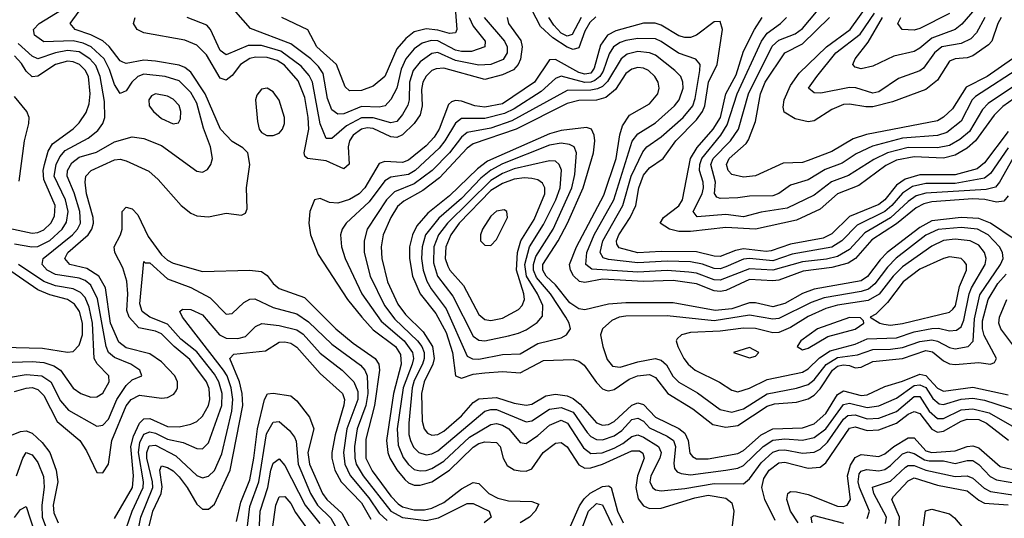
# Model space of a CAD drawing. Header units: inches. Extents: x 990535 to 1117859, y 769386 to 892122.
# Tile 849 of 1056: x 1043948 to 1047297, y 880926 to 882623. Entities that reach past the tile are written whole.
import ezdxf

# ---------------------------------------------------------------- set-up
doc = ezdxf.new("R2010")
doc.units = ezdxf.units.IN
doc.header["$MEASUREMENT"] = 0
doc.layers.add('B0848', color=7, linetype='Continuous')

msp = doc.modelspace()

# ---------------------------------------------------------------- linework, layer by layer
at = {"layer": 'B0848', "color": 5}
for points, elevation in [([(1047270, 882744.5), (1047152.2, 882607.8), (1047130.2, 882589.8), (1047050, 882560.4), (1047010, 882525.4), (1046990, 882514.1), (1046920.8, 882499.2), (1046850, 882464.5), (1046810, 882455.5), (1046790, 882460.7), (1046781.1, 882470), (1046789.3, 882490), (1046833.7, 882546.3), (1046882.9, 882630)], 3540), ([(1045426, 882710), (1045434.5, 882590), (1045430, 882578.4), (1045410, 882575.5), (1045370, 882586.8), (1045330, 882591.6), (1045290, 882581.1), (1045261, 882559), (1045230, 882523.4), (1045190, 882429.9), (1045150, 882397.1), (1045110, 882381.6), (1045070, 882381), (1045054.4, 882394.4), (1045025.7, 882470), (1044958.5, 882530), (1044928.1, 882588.1), (1044839.6, 882630)], 3620), ([(1047286.4, 882630), (1047274.6, 882610), (1047254.3, 882550), (1047242.7, 882537.3), (1047190, 882500.1), (1047170, 882493), (1047130, 882489.4), (1047110, 882481.3), (1047070, 882417.1), (1047030, 882384.8), (1046916.5, 882343.5), (1046850, 882326.6), (1046826.2, 882326.2), (1046770, 882335.7), (1046750, 882334), (1046710, 882317.4), (1046650, 882278), (1046630, 882274.8), (1046585.2, 882285.2), (1046548.3, 882308.3), (1046544.6, 882324.6), (1046547.5, 882350), (1046570, 882399.1), (1046599.6, 882440.4), (1046692.2, 882530), (1046772.9, 882590), (1046830.5, 882669.5)], 3580), ([(1043910, 881404.5), (1043970, 881414.6), (1044023, 881410), (1044054.1, 881390), (1044086, 881326), (1044113.3, 881293.3), (1044210, 881239.1), (1044230, 881243), (1044250, 881262.8), (1044278.3, 881330), (1044310, 881377.4), (1044330, 881397.5), (1044362.7, 881410), (1044356.9, 881430), (1044325.6, 881450), (1044270, 881473.4), (1044249.9, 881490), (1044242.4, 881510), (1044212.9, 881672.9), (1044190, 881719), (1044170, 881735), (1044150, 881742.9), (1044070, 881755.2), (1044040.8, 881770), (1044024.6, 881790), (1044028.1, 881810), (1044127.3, 881890), (1044144.9, 881910), (1044154.3, 881930), (1044152.3, 881970), (1044133.1, 882033.1), (1044109, 882090), (1044110, 882110), (1044124.9, 882135.1), (1044150, 882154.5), (1044208.5, 882171.5), (1044270, 882206.9), (1044330, 882224.2), (1044370, 882218.9), (1044430, 882194.7), (1044550, 882107.3), (1044570, 882103.9), (1044586.8, 882113.2), (1044598.2, 882130), (1044603.2, 882150), (1044596.9, 882190), (1044573.1, 882253.1), (1044550, 882338.2), (1044530, 882374.9), (1044490, 882414.7), (1044443.1, 882430), (1044370, 882437.1), (1044350, 882429.9), (1044328.9, 882410), (1044310, 882380.2), (1044290, 882372), (1044270, 882402), (1044253.4, 882453.4), (1044235.1, 882490), (1044190.5, 882530.5), (1044163.1, 882543.1), (1044130, 882550.3), (1044030, 882547.5), (1043998.2, 882570), (1043994.9, 882590), (1044014.1, 882610), (1044090, 882656.9)], 3740), ([(1043930, 881356.7), (1043970, 881369), (1043990, 881370.5), (1044010, 881364.6), (1044030, 881343.7), (1044075.5, 881255.5), (1044151.8, 881190), (1044175.2, 881155.2), (1044210, 881082), (1044230, 881080.6), (1044250.2, 881109.8), (1044260.8, 881190), (1044310, 881308.1), (1044327, 881330), (1044355.8, 881344.2), (1044430, 881334.5), (1044450, 881336.7), (1044471.7, 881348.3), (1044480, 881360), (1044485, 881370), (1044484.1, 881390), (1044475.4, 881410), (1044430, 881458.5), (1044390, 881485.2), (1044310, 881506.2), (1044285.1, 881525.1), (1044256.6, 881590), (1044240.1, 881710), (1044217.4, 881750), (1044176, 881776), (1044118.6, 881790), (1044101.1, 881810), (1044111, 881830), (1044180.3, 881890), (1044193.3, 881910), (1044198.9, 881930), (1044197.5, 881950), (1044175, 882030), (1044170.2, 882069.7), (1044172.5, 882090), (1044190.8, 882109.2), (1044270, 882146.1), (1044290, 882147.8), (1044310, 882142.9), (1044386.9, 882106.9), (1044418.6, 882078.6), (1044497, 881990), (1044530, 881964.6), (1044550, 881955.1), (1044590, 881951.4), (1044650, 881963.7), (1044702, 881958), (1044715.4, 881964.6), (1044721.3, 881978.7), (1044718.9, 882050), (1044730.4, 882130), (1044723.4, 882170), (1044707.2, 882187.2), (1044670, 882208.1), (1044630.3, 882250.3), (1044578.5, 882370), (1044530, 882443.7), (1044510, 882459.9), (1044490, 882468.5), (1044410, 882482.2), (1044370, 882485.1), (1044310, 882473.8), (1044298.5, 882478.5), (1044290, 882483), (1044252, 882532), (1044230.5, 882550.5), (1044190, 882571.4), (1044136.2, 882590), (1044119.3, 882610), (1044150, 882651.4)], 3720), ([(1045606, 882630), (1045610.9, 882610), (1045651.9, 882551.9), (1045657.3, 882530), (1045651.4, 882488.6), (1045643.2, 882470), (1045627.6, 882452.4), (1045590, 882434.9), (1045530, 882419.4), (1045390, 882457.8), (1045364.2, 882455.8), (1045350, 882449.6), (1045330, 882431.1), (1045318.7, 882410), (1045314.4, 882385.6), (1045317.3, 882330), (1045310, 882299.4), (1045289.4, 882270), (1045250, 882231.3), (1045230, 882222), (1045210, 882224.2), (1045150, 882252.4), (1045130, 882254.2), (1045110, 882250), (1045082.1, 882230), (1045069.1, 882210), (1045065, 882190), (1045068.9, 882131.1), (1045050, 882114.7), (1044990, 882142.5), (1044927.1, 882150), (1044918.1, 882158.1), (1044915.1, 882170), (1044930.9, 882250), (1044929.3, 882290), (1044918.1, 882358.2), (1044895.1, 882415.1), (1044848.3, 882468.3), (1044823.8, 882483.8), (1044790, 882494.3), (1044750, 882495.2), (1044730, 882490.4), (1044698.5, 882470), (1044670, 882433.1), (1044650, 882417.1), (1044630, 882423.7), (1044583.2, 882503.2), (1044550, 882536.5), (1044510, 882553.1), (1044370, 882578.2), (1044347.2, 882590), (1044335.2, 882610), (1044340.8, 882630)], 3680), ([(1045527.7, 882630), (1045596.3, 882550), (1045605.8, 882530), (1045606.4, 882510), (1045592.8, 882487.2), (1045550, 882470.2), (1045510, 882467.5), (1045430, 882483.4), (1045370, 882511), (1045350, 882508.3), (1045310, 882479.9), (1045286.6, 882450), (1045274.2, 882410), (1045272.9, 882350), (1045268.4, 882331.6), (1045250, 882299.9), (1045230, 882276.8), (1045210, 882271.3), (1045150, 882288.9), (1045110, 882288.9), (1045059, 882261), (1045010, 882218.4), (1044990, 882218.6), (1044970, 882268.6), (1044944, 882410), (1044932.9, 882432.9), (1044905.2, 882465.1), (1044835.9, 882515.9), (1044770, 882534.8), (1044725.3, 882534.7), (1044650, 882503.7), (1044630, 882517.6), (1044596.8, 882590), (1044584.1, 882604.1), (1044517.6, 882630)], 3660), ([(1045476.2, 882630), (1045490, 882600.3), (1045530.5, 882550), (1045530.1, 882529.9), (1045485.1, 882514.9), (1045450, 882514.1), (1045430, 882519.5), (1045370, 882550.3), (1045347.6, 882552.4), (1045317, 882543), (1045290, 882523.8), (1045261.4, 882490), (1045245.4, 882454.6), (1045230, 882389.9), (1045210, 882351.7), (1045191.3, 882330), (1045170, 882325.6), (1045110, 882327.5), (1045050, 882301.9), (1045030, 882300.7), (1045010, 882315.9), (1044995, 882355), (1044979.6, 882439.6), (1044964, 882464), (1044938.5, 882490), (1044870, 882540.7), (1044733.1, 882593.1), (1044682.4, 882650)], 3640), ([(1045907.4, 882632.6), (1045887, 882613), (1045870, 882584), (1045850, 882527.4), (1045830, 882520.8), (1045810, 882529.1), (1045761.6, 882561.6), (1045719.4, 882599.4), (1045690, 882656.4)], 3680), ([(1045857.6, 882630), (1045827.1, 882572.9), (1045810, 882566.3), (1045790, 882577.5), (1045764.2, 882604.2), (1045747.1, 882630)], 3660), ([(1047350, 882368.3), (1047292.4, 882327.6), (1047262.1, 882297.9), (1047198.9, 882210), (1047170, 882185.2), (1047130, 882162), (1047090, 882151.2), (1046990, 882156.4), (1046930, 882144.4), (1046893.5, 882126.5), (1046802, 882058), (1046730, 882029.7), (1046670, 881978.2), (1046590, 881940.6), (1046450, 881909.3), (1046350, 881915.7), (1046230, 881902.2), (1046190, 881902), (1046157.6, 881910), (1046126, 881930), (1046137.1, 881950), (1046190, 881989.3), (1046201.7, 882010), (1046229.8, 882150), (1046252, 882188), (1046306.8, 882250), (1046331.3, 882290), (1046350.1, 882370), (1046385.1, 882434.9), (1046410, 882515.2), (1046447.4, 882590), (1046472.9, 882630)], 3680), ([(1047386, 882434), (1047242, 882338), (1047222.9, 882317.1), (1047177.9, 882242.1), (1047145.1, 882214.9), (1047110, 882194.8), (1047070, 882187.2), (1046970, 882188.1), (1046899.9, 882170), (1046852.6, 882147.4), (1046767.4, 882092.6), (1046709, 882071), (1046650, 882025.5), (1046558.4, 881981.6), (1046470, 881967.2), (1046410, 881951.9), (1046350, 881960.1), (1046252.1, 881952.1), (1046238.9, 881970), (1046268.8, 882030), (1046274, 882050), (1046273.1, 882070), (1046260.5, 882110), (1046261.2, 882130), (1046268.1, 882150), (1046332.3, 882230), (1046354.5, 882265.5), (1046388, 882370), (1046470.9, 882550), (1046490, 882577.5), (1046535.7, 882610), (1046555.5, 882630)], 3660), ([(1047356.6, 882463.4), (1047198.7, 882361.3), (1047187.7, 882350), (1047150, 882277.2), (1047101.5, 882238.5), (1047070, 882229.1), (1046950, 882220), (1046848, 882192), (1046793.3, 882166.7), (1046745.5, 882134.5), (1046687, 882113), (1046630, 882077.3), (1046570, 882059.5), (1046530, 882030.8), (1046510, 882023.5), (1046430, 882022.6), (1046390, 882016.3), (1046330, 882014.6), (1046319.2, 882019.2), (1046311.6, 882031.6), (1046314.8, 882070), (1046298.2, 882130), (1046306.4, 882150), (1046365.5, 882210), (1046393.1, 882250), (1046426.9, 882370), (1046507.7, 882532.3), (1046530, 882553), (1046585.3, 882574.7), (1046610, 882592.8), (1046657.7, 882650)], 3640), ([(1047324.8, 882490), (1047238.4, 882430), (1047166.6, 882393.4), (1047120.6, 882319.4), (1047090, 882291), (1047070, 882278.9), (1046827.6, 882232.4), (1046782.6, 882217.4), (1046710, 882174.2), (1046630, 882143), (1046610, 882136.5), (1046545.1, 882134.9), (1046450, 882090.9), (1046410, 882087.3), (1046370, 882095.6), (1046357.4, 882110), (1046351.9, 882130), (1046361.5, 882150), (1046418.4, 882201.6), (1046426.3, 882213.7), (1046450, 882276.3), (1046468, 882370), (1046483.4, 882410), (1046550, 882510), (1046610, 882541), (1046702, 882630)], 3620), ([(1047230.3, 882630), (1047202.2, 882577.8), (1047182.5, 882557.5), (1047150, 882541.6), (1047084.6, 882530), (1047059.8, 882510), (1047022.5, 882457.5), (1047010, 882449.2), (1046937.2, 882422.8), (1046870, 882377.7), (1046850, 882372.8), (1046791.3, 882391.3), (1046770, 882391.5), (1046672.6, 882372.6), (1046650, 882374.4), (1046630.9, 882390), (1046658.9, 882430), (1046724.1, 882510), (1046806.3, 882573.7), (1046854.9, 882645.1)], 3560), ([(1047110, 882644.4), (1047010, 882592.5), (1046990, 882587.1), (1046949.7, 882590), (1046934.5, 882610), (1046944.5, 882630)], 3520), ([(1047310, 882242.5), (1047230, 882135.5), (1047204.8, 882115.2), (1047130, 882095.3), (1047010, 882094.8), (1046959.5, 882080.5), (1046930, 882060.1), (1046890.5, 882010), (1046870, 881993.6), (1046770, 881953), (1046710, 881893.9), (1046680.8, 881879.2), (1046570, 881858.4), (1046504.2, 881835.8), (1046486.3, 881833.7), (1046410, 881843.2), (1046382.3, 881837.7), (1046330, 881817.2), (1046310, 881817.5), (1046250, 881832.7), (1046130, 881834.2), (1046050, 881829.2), (1045986.8, 881846.8), (1045979, 881859), (1045977.4, 881870), (1045985.5, 881890), (1046024.1, 881950), (1046043.8, 881990), (1046053.8, 882050), (1046070, 882094), (1046090, 882118.6), (1046136, 882150), (1046179.2, 882210), (1046250, 882281.7), (1046270, 882310), (1046277.8, 882330), (1046290.4, 882409.6), (1046320.3, 882470), (1046338, 882590), (1046330, 882616.4), (1046310, 882616), (1046250.1, 882569.9), (1046230, 882562), (1046210, 882561.9), (1046190, 882567.8), (1046130, 882604.1), (1046108.8, 882611.2), (1046070, 882611.4), (1045975.5, 882584.5), (1045947.7, 882570), (1045923.7, 882536.3), (1045902, 882458), (1045890, 882440.9), (1045870, 882437.3), (1045850, 882442.9), (1045770, 882487.2), (1045750, 882485.9), (1045698.8, 882410), (1045590, 882336.5), (1045530, 882325.3), (1045495.9, 882330), (1045450, 882345.4), (1045430, 882347.5), (1045416.6, 882343.4), (1045405.9, 882334.1), (1045374.2, 882250), (1045357.3, 882222.7), (1045330, 882193.6), (1045270, 882144.8), (1045250, 882136.7), (1045190, 882140.1), (1045170, 882132.8), (1045122.2, 882050), (1045102.1, 882030), (1045070, 882011.2), (1045030, 881998.5), (1045001, 882001), (1044970, 882013.8), (1044950, 882009.7), (1044934.3, 881970), (1044930.7, 881930), (1044936.9, 881890), (1044963.4, 881823.4), (1045063.2, 881670), (1045111.2, 881610), (1045150, 881567), (1045225.7, 881510), (1045242.8, 881482.8), (1045245.5, 881450), (1045219.1, 881350), (1045195.2, 881190), (1045199.7, 881150), (1045206.6, 881130), (1045230, 881091.1), (1045258.1, 881058.1), (1045270, 881046.8), (1045290, 881038.1), (1045310, 881038.1), (1045350, 881049.8), (1045410, 881089.3), (1045490, 881167.8), (1045510, 881180.3), (1045530, 881185.7), (1045570, 881183.8), (1045582.3, 881170), (1045592.3, 881130), (1045605.6, 881105.6), (1045630, 881090.1), (1045650, 881086.9), (1045670, 881086.5), (1045690, 881093.5), (1045728.7, 881150), (1045770, 881181), (1045790, 881183.4), (1045810, 881168.8), (1045850, 881108.1), (1045870, 881096.6), (1045890, 881097.7), (1045930, 881110.4), (1046030, 881155.6), (1046055.5, 881155.5), (1046067.6, 881147.6), (1046071.6, 881130), (1046049.1, 881070), (1046043.1, 881030), (1046051.5, 880991.5), (1046070, 880968), (1046090, 880959.4), (1046130, 880960.1), (1046244.3, 880995.7), (1046290, 881004.2), (1046350, 880993.7), (1046370, 880977.9), (1046377, 880950), (1046370.5, 880890)], 3720), ([(1043930, 881859.7), (1043989.1, 881849.1), (1044010, 881851.1), (1044050, 881871.6), (1044092.3, 881910), (1044106.7, 881933.2), (1044112.3, 881970), (1044103, 882010), (1044065.5, 882090), (1044071.3, 882130), (1044084.3, 882155.7), (1044102.9, 882177.1), (1044180.7, 882219.3), (1044213.9, 882246.1), (1044231, 882269), (1044237.1, 882290), (1044235.8, 882344.2), (1044222, 882430), (1044206.6, 882466.6), (1044186.4, 882490), (1044150, 882513.3), (1044110, 882518), (1044070, 882510.3), (1044009.5, 882489.5), (1043990, 882498.7), (1043942, 882542)], 3760), ([(1047310, 882186.6), (1047250, 882099.1), (1047230, 882083.4), (1047130, 882065.7), (1047030, 882065.2), (1046984.9, 882055.1), (1046950, 882032), (1046914, 881990), (1046890, 881970), (1046796.4, 881923.7), (1046744.3, 881870), (1046710, 881848.2), (1046575.7, 881824.3), (1046510, 881802.5), (1046430, 881810), (1046410, 881807.7), (1046350, 881781.2), (1046330, 881775.1), (1046310, 881776), (1046270, 881790.9), (1046230, 881798.2), (1046150, 881801), (1046050, 881794.8), (1045950, 881806.5), (1045932.2, 881812.2), (1045921.9, 881830), (1045931.6, 881870), (1045999.6, 881990), (1046027.4, 882090), (1046066.9, 882173.1), (1046081.2, 882190), (1046130, 882224.1), (1046204.5, 882290), (1046237.4, 882330), (1046245.8, 882354.2), (1046261.7, 882450), (1046261.9, 882470), (1046248.1, 882488.1), (1046188.8, 882508.8), (1046130, 882549.1), (1046110, 882557.5), (1046050, 882559), (1046010, 882551.9), (1045990, 882545), (1045968.1, 882530), (1045953.3, 882506.7), (1045932.1, 882447.9), (1045921.1, 882430), (1045904.2, 882415.8), (1045890, 882409.7), (1045870, 882409.2), (1045789.6, 882430.4), (1045770, 882423), (1045721.8, 882378.2), (1045630, 882319.3), (1045597, 882303), (1045530, 882286.6), (1045450, 882286.9), (1045430, 882271.1), (1045394.3, 882210), (1045374.8, 882185.2), (1045292.8, 882110), (1045270, 882096), (1045210, 882086.5), (1045190, 882074.1), (1045136.9, 882003.1), (1045057.9, 881930), (1045045.1, 881910), (1045039.3, 881890), (1045042.1, 881850), (1045054.5, 881810), (1045111.2, 881690), (1045176.8, 881596.8), (1045255.3, 881530), (1045283.5, 881490), (1045287.2, 881470), (1045282.3, 881450), (1045251.9, 881370), (1045232.2, 881230), (1045235, 881175), (1045252.1, 881132.1), (1045270, 881108.4), (1045290, 881092.3), (1045310, 881086.7), (1045330, 881088.6), (1045350, 881095.3), (1045390, 881119.8), (1045477.7, 881202.3), (1045550, 881245.4), (1045570, 881248.1), (1045590, 881242.6), (1045611.1, 881230), (1045650, 881183.3), (1045670, 881180.8), (1045710, 881207), (1045750, 881242.9), (1045790, 881259.4), (1045811.5, 881250), (1045865, 881165), (1045890, 881146.2), (1045929, 881149), (1045970, 881164.5), (1045999.5, 881180.5), (1046030, 881204.6), (1046050, 881209.2), (1046070, 881201.9), (1046120.4, 881170), (1046129.2, 881150), (1046124.8, 881130), (1046094.1, 881070), (1046090.9, 881050), (1046099.8, 881030), (1046110, 881022.8), (1046130, 881019.2), (1046210, 881026.9), (1046310, 881044.2), (1046410, 881042.4), (1046430, 881059.7), (1046470, 881114.2), (1046510, 881150.3), (1046530, 881157.4), (1046550, 881158.2), (1046610, 881147.5), (1046650, 881150.3), (1046670, 881161.2), (1046695.3, 881184.7), (1046750, 881263.2), (1046764.8, 881275.2), (1046790, 881277.5), (1046830, 881264), (1046870, 881266), (1046930, 881288.9), (1046990, 881340), (1047010, 881340.2), (1047041.5, 881290), (1047070, 881265.2), (1047090, 881265.2), (1047150, 881294.4), (1047190, 881297.9), (1047245.1, 881285.1), (1047330, 881235.8)], 3740), ([(1043830, 881929.7), (1043990, 881896.3), (1044010, 881898), (1044030, 881907), (1044054.2, 881930), (1044065.6, 881954.4), (1044068.3, 881990), (1044030, 882079.1), (1044027.7, 882110), (1044031.7, 882130), (1044045, 882175), (1044059.5, 882200.5), (1044129.1, 882250.9), (1044150, 882271.7), (1044173.4, 882306.6), (1044183.5, 882336.5), (1044187.6, 882370), (1044181.3, 882430), (1044170.8, 882450.8), (1044150.7, 882470.7), (1044130, 882479.6), (1044110, 882481.3), (1044070, 882470.2), (1044010, 882430.8), (1043990, 882428.8), (1043970, 882447.6), (1043954.1, 882474.1), (1043930, 882499.3)], 3780), ([(1047325.4, 882150), (1047280.9, 882070), (1047267.1, 882052.9), (1047235, 882045), (1047030, 882032.8), (1046997.3, 882022.7), (1046970, 882004.4), (1046910, 881948.8), (1046822.2, 881897.8), (1046770, 881841), (1046730, 881817.1), (1046691.9, 881808.1), (1046610, 881798.5), (1046510, 881770.6), (1046430, 881774.9), (1046330, 881735.8), (1046310, 881737.7), (1046250, 881760), (1046224, 881764), (1046150, 881769.2), (1046050, 881763.9), (1045894, 881774), (1045873.3, 881790), (1045876.6, 881830), (1045901.3, 881890), (1045968.4, 882010), (1046031.1, 882208.9), (1046050, 882234.6), (1046110, 882271.5), (1046174.6, 882330), (1046190.6, 882350), (1046204.6, 882390), (1046203.9, 882410), (1046196.6, 882430), (1046175.8, 882450), (1046110, 882501.6), (1046090, 882510.5), (1046050, 882514.1), (1046014.5, 882505.5), (1045993.6, 882490), (1045947.5, 882412.5), (1045930, 882395.9), (1045913, 882387), (1045890, 882382.4), (1045810, 882381.8), (1045621.9, 882278.1), (1045550, 882254.1), (1045470, 882238.6), (1045450, 882222.8), (1045410, 882169.9), (1045350.5, 882109.5), (1045290, 882063.7), (1045222.6, 882037.4), (1045194.9, 882010), (1045130.1, 881910), (1045118.9, 881870), (1045119.4, 881830), (1045140.1, 881750), (1045188.8, 881650), (1045223.3, 881603.3), (1045301.3, 881530), (1045315.9, 881510), (1045323.1, 881490), (1045323.6, 881470), (1045317.9, 881450), (1045290, 881395.2), (1045282.3, 881370), (1045271.1, 881250), (1045271.4, 881211.4), (1045276.5, 881190), (1045287.6, 881167.6), (1045305.5, 881150), (1045330, 881142.1), (1045350, 881145.6), (1045370, 881155.6), (1045530, 881290.5), (1045550, 881296.3), (1045570, 881295.6), (1045670, 881254.5), (1045690, 881257.1), (1045750, 881297.2), (1045790, 881302.8), (1045830, 881287), (1045878, 881218), (1045890, 881204.6), (1045910, 881193.9), (1045930, 881193.1), (1045970, 881206.7), (1045995.5, 881224.5), (1046030, 881261.5), (1046050, 881266.1), (1046070, 881255.8), (1046090, 881233.3), (1046150, 881205.1), (1046171.5, 881190), (1046177.9, 881170), (1046172.4, 881112.4), (1046175.5, 881095.5), (1046184.3, 881084.3), (1046197.8, 881077.8), (1046230, 881073.8), (1046350, 881089.4), (1046390, 881095.9), (1046410, 881105.7), (1046476.3, 881170), (1046510, 881191.4), (1046550, 881196), (1046610, 881192.1), (1046650, 881201.1), (1046690, 881230.1), (1046750, 881313.2), (1046770, 881317.4), (1046830, 881303.1), (1046870, 881308.4), (1046930, 881334.7), (1046990, 881377.3), (1047010, 881380.1), (1047030, 881370.4), (1047053.4, 881333.4), (1047075.5, 881315.5), (1047090, 881313.1), (1047150, 881330.8), (1047190, 881334.1), (1047230, 881327.3), (1047390, 881275.6)], 3760), ([(1047310, 882023.6), (1047295.4, 882004.6), (1047270, 882001.6), (1047230.4, 882010.4), (1047190, 882012.6), (1047050, 882002.8), (1047023.5, 881996.5), (1046997.4, 881982.6), (1046930, 881928.2), (1046846.1, 881873.9), (1046790.6, 881809.4), (1046765.6, 881794.4), (1046710, 881779.5), (1046612.6, 881767.4), (1046530, 881736.7), (1046510, 881734), (1046430, 881738.9), (1046350, 881701.3), (1046330, 881697.4), (1046310, 881700), (1046250, 881723.2), (1046170, 881735.1), (1046070, 881731.1), (1045930, 881739.5), (1045870, 881728.4), (1045851.7, 881731.7), (1045831.2, 881751.2), (1045821.2, 881770), (1045818.2, 881790), (1045841.9, 881850), (1045934.8, 882025.2), (1045977, 882150), (1045988.8, 882231.2), (1045998, 882262), (1046022, 882298), (1046090, 882336.9), (1046118.4, 882370), (1046123.3, 882390), (1046119.7, 882410), (1046108.5, 882430), (1046087, 882450), (1046070, 882458.1), (1046050, 882460.3), (1046030, 882454.9), (1046010, 882439.4), (1045974.6, 882385.4), (1045941.8, 882358.2), (1045910, 882349), (1045850, 882347.9), (1045810, 882338), (1045637, 882250), (1045490, 882200.6), (1045470, 882185.9), (1045375.7, 882084.3), (1045318.5, 882041.5), (1045254.4, 882005.6), (1045233.2, 881986.8), (1045209.8, 881950), (1045184.3, 881890), (1045177.5, 881850), (1045179.5, 881810), (1045199, 881730), (1045234.5, 881654.5), (1045259.9, 881619.9), (1045320.2, 881559.8), (1045351.7, 881510), (1045357.5, 881470), (1045353.3, 881450), (1045324, 881390), (1045314.8, 881350), (1045316.6, 881256.6), (1045323.9, 881230), (1045334.9, 881214.9), (1045350, 881208.3), (1045370, 881211.4), (1045390, 881222.3), (1045450, 881274.8), (1045490, 881319.6), (1045510, 881332.2), (1045570, 881337.2), (1045630, 881317.8), (1045670, 881310.6), (1045690, 881314.3), (1045737, 881343), (1045770, 881348), (1045810, 881342.4), (1045830, 881333.3), (1045853.6, 881313.6), (1045910, 881250.7), (1045930, 881242.9), (1045950, 881244.6), (1045970, 881254.9), (1046030, 881310.3), (1046050, 881318.7), (1046070, 881312.9), (1046110, 881269.5), (1046190, 881231.3), (1046210, 881215.1), (1046221.1, 881190), (1046227.6, 881147.6), (1046235.9, 881135.9), (1046250, 881127.6), (1046290, 881127.6), (1046390, 881145.7), (1046410, 881156.4), (1046470.2, 881209.8), (1046510, 881230.2), (1046610, 881234.1), (1046650, 881247.1), (1046690, 881282.3), (1046730, 881347.3), (1046750, 881359.2), (1046810, 881343.6), (1046830, 881345.6), (1046890, 881374.6), (1046950, 881392.4), (1047010, 881416.6), (1047030, 881411.2), (1047070, 881368.5), (1047090, 881358.6), (1047190, 881372.5), (1047310, 881346)], 3780), ([(1043946.5, 882073.5), (1043964.4, 882210), (1043979.3, 882270), (1043979.9, 882290), (1043971.8, 882310), (1043930, 882361)], 3820), ([(1047330, 881875.6), (1047250.4, 881930.4), (1047210, 881946.2), (1047150, 881949.2), (1047050, 881938.4), (1047010, 881915.5), (1046898.1, 881830), (1046874.2, 881805.8), (1046831.5, 881748.5), (1046810, 881734.3), (1046650, 881706), (1046610, 881690.6), (1046550, 881656.9), (1046510, 881645.9), (1046450, 881659.3), (1046430, 881659.4), (1046370, 881639.1), (1046313, 881633), (1046170, 881659.4), (1046010, 881659.6), (1045950, 881654.1), (1045870, 881634.8), (1045850, 881638.2), (1045819.3, 881659.3), (1045770, 881720.5), (1045738.9, 881750), (1045726.7, 881770), (1045726.8, 881790), (1045778.9, 881870), (1045811.5, 881930), (1045864.9, 882050), (1045899.2, 882170), (1045904, 882210), (1045902.2, 882230), (1045893, 882250), (1045875.7, 882255.7), (1045790, 882245.6), (1045750, 882234.3), (1045538.6, 882141.4), (1045504.5, 882115.5), (1045410, 882023.5), (1045336.3, 881963.7), (1045298.6, 881921.4), (1045283.3, 881890), (1045274.1, 881850), (1045273.3, 881810), (1045283.4, 881750), (1045309.8, 881690), (1045363.1, 881623.1), (1045398.2, 881558.2), (1045419.8, 881490), (1045430.2, 881410), (1045450, 881402.8), (1045490, 881415.8), (1045530, 881421.3), (1045590, 881425.5), (1045650, 881420.5), (1045730, 881462.5), (1045830, 881465.8), (1045850, 881460.3), (1045867.4, 881447.4), (1045910, 881387.4), (1045930, 881366.6), (1045941.8, 881361.8), (1045950, 881359), (1045970, 881364), (1046021.3, 881398.7), (1046049, 881411), (1046090, 881415.2), (1046110, 881405), (1046152.5, 881350), (1046237.7, 881297.7), (1046304.9, 881244.9), (1046350, 881235.4), (1046390, 881242), (1046490, 881307.7), (1046515.1, 881315.1), (1046590, 881321.4), (1046630, 881332), (1046650, 881345.1), (1046670, 881366.8), (1046712.2, 881430), (1046730, 881443.5), (1046748.2, 881448.2), (1046770, 881445.9), (1046790, 881438), (1046810, 881439.8), (1046850, 881459.5), (1046950, 881470), (1047030, 881496.4), (1047052.3, 881492.3), (1047090, 881461.7), (1047110, 881451.9), (1047130, 881449.1), (1047210, 881455.7), (1047249.9, 881450.1), (1047263.6, 881456.4), (1047269.9, 881470), (1047228.2, 881548.2), (1047222.4, 881570), (1047222.6, 881597.4), (1047242.3, 881670), (1047275.2, 881724.8), (1047303, 881757)], 3820), ([(1044270, 880924.9), (1044331.1, 881030), (1044335, 881070), (1044325.5, 881170), (1044335, 881205), (1044354.7, 881250), (1044370, 881264.7), (1044390, 881265.1), (1044450, 881237.7), (1044490, 881236.8), (1044530, 881245.6), (1044550, 881255), (1044570, 881273.5), (1044590, 881309.5), (1044594.7, 881330), (1044592.1, 881367.9), (1044583.5, 881390), (1044526.6, 881466.6), (1044473.3, 881510), (1044430, 881553.8), (1044410, 881563.1), (1044353.5, 881573.5), (1044319.7, 881610), (1044312.6, 881632.6), (1044315.5, 881690), (1044312.3, 881732.3), (1044298.3, 881778.3), (1044270.8, 881830), (1044269.5, 881850), (1044291, 881890), (1044295.9, 881910), (1044296.1, 881970), (1044310, 881984.8), (1044330, 881978.5), (1044350, 881958.7), (1044385, 881885), (1044430, 881822.8), (1044450, 881803.9), (1044470, 881794.4), (1044570, 881766), (1044729.5, 881770.5), (1044770, 881765.2), (1044790, 881752.1), (1044810, 881725), (1044830, 881707.6), (1044916.9, 881676.9), (1045022.8, 881570), (1045081.5, 881521.5), (1045156.4, 881470), (1045169.8, 881450), (1045171.5, 881430), (1045154.7, 881310), (1045124.6, 881195.4), (1045125.3, 881130), (1045146.7, 881086.7), (1045210, 881001.2), (1045234.9, 880974.9), (1045250, 880965.2), (1045290, 880954.5), (1045325.2, 880954.8), (1045350, 880960.3), (1045390, 880979.5), (1045450, 881025.6), (1045490, 881047.4), (1045510, 881043.6), (1045543.3, 881010), (1045574, 880994), (1045610, 880985.5), (1045690, 880983.1), (1045713.4, 880973.4), (1045701.2, 880950), (1045681.3, 880930), (1045650.1, 880910)], 3680), ([(1044309.6, 880890.4), (1044330.7, 880950), (1044367.7, 881030), (1044369, 881050), (1044352, 881150), (1044356.2, 881183.8), (1044370, 881211.9), (1044390, 881220.5), (1044410, 881215.6), (1044450, 881194.8), (1044504.2, 881184.2), (1044550, 881163.3), (1044570, 881162.5), (1044590, 881182.2), (1044635.7, 881310), (1044636.3, 881350), (1044625.4, 881390), (1044610, 881416.5), (1044550, 881491.8), (1044495.6, 881535.6), (1044450, 881585.9), (1044390, 881610.3), (1044364.6, 881630), (1044356.1, 881656.1), (1044370, 881799.3), (1044374.9, 881794.9), (1044390, 881795), (1044450, 881740.8), (1044530, 881711.5), (1044595.9, 881675.9), (1044650, 881620.1), (1044670, 881622.5), (1044710, 881660.1), (1044730, 881671.3), (1044747.5, 881672.5), (1044810, 881643.2), (1044890, 881621.6), (1044930, 881594.1), (1045010, 881518), (1045107.3, 881447.3), (1045122, 881430), (1045129.8, 881410), (1045131.9, 881350), (1045125.6, 881310), (1045095.6, 881230), (1045086.8, 881170), (1045087.4, 881130), (1045092.8, 881110), (1045116.1, 881070), (1045210.6, 880950), (1045250, 880928.7), (1045330, 880917.9), (1045372.8, 880927.2), (1045470, 880975.7), (1045490, 880975.5), (1045544.7, 880950), (1045550.9, 880930), (1045527.6, 880910)], 3660), ([(1043890, 881455.9), (1043990, 881459.6), (1044030, 881456), (1044064.4, 881444.4), (1044086.2, 881430), (1044130, 881369.1), (1044155.9, 881350), (1044190, 881338.2), (1044210, 881339.1), (1044230, 881351.3), (1044252.5, 881390), (1044251.2, 881410), (1044211.3, 881451.3), (1044201.1, 881470), (1044195.8, 881590), (1044184.5, 881644.5), (1044170, 881677.6), (1044154.5, 881694.5), (1044130, 881707.2), (1044070, 881716.5), (1044030, 881731.7), (1043943.7, 881790)], 3760), ([(1043890, 881507.6), (1044024.8, 881504.8), (1044110, 881491.5), (1044130, 881493.3), (1044150, 881514.6), (1044161.1, 881550), (1044161.3, 881590), (1044150.8, 881630), (1044134.6, 881654.6), (1044110.7, 881670.7), (1044050, 881686.6), (1044010, 881703.6), (1043899.5, 881779.5)], 3780), ([(1047350, 881484.1), (1047285.6, 881570), (1047278.6, 881590), (1047280.5, 881610), (1047305.3, 881670)], 3780), ([(1044351.8, 880890), (1044359.9, 880930), (1044400.5, 881030), (1044399.7, 881050), (1044380.3, 881130), (1044380.3, 881150), (1044387.7, 881172.3), (1044410, 881174.3), (1044478.7, 881138.7), (1044550, 881071.3), (1044570, 881063.4), (1044590, 881068.6), (1044610, 881088), (1044635.4, 881144.6), (1044669.2, 881290), (1044672.5, 881330), (1044667, 881370), (1044653, 881410), (1044640.7, 881430), (1044502, 881610), (1044492.9, 881630), (1044502, 881638), (1044530, 881636.3), (1044570, 881618.4), (1044627.2, 881550), (1044650, 881538.6), (1044690, 881537.2), (1044715.3, 881544.7), (1044750, 881578.3), (1044771.1, 881588.9), (1044830, 881582.3), (1044890, 881566.8), (1044911.9, 881551.9), (1044970, 881487.2), (1045044.4, 881430), (1045084.6, 881390), (1045097.5, 881357.5), (1045098.1, 881330), (1045060.4, 881230), (1045048.9, 881150), (1045053.2, 881110), (1045071.7, 881071.6), (1045135.8, 880995.8), (1045170, 880943.4), (1045197.6, 880917.6)], 3640), ([(1044385.9, 880890), (1044400.5, 880950), (1044429, 881010), (1044432.8, 881032.8), (1044424.3, 881090), (1044430, 881103.9), (1044450, 881099), (1044470, 881086.7), (1044490, 881066.8), (1044517.6, 881030), (1044550, 880973.4), (1044570, 880956.9), (1044590, 880956.6), (1044610, 880973.2), (1044664, 881090), (1044707, 881310), (1044704, 881350), (1044694.9, 881390), (1044662.2, 881470), (1044675.9, 881484.1), (1044784.4, 881495.6), (1044830, 881524.9), (1044850, 881526.5), (1044870, 881521.2), (1044890, 881508.6), (1044970, 881418.9), (1045045.2, 881350), (1045053, 881330), (1045050.3, 881310.3), (1045021.2, 881210), (1045009.8, 881150), (1045010, 881130), (1045019.9, 881090), (1045041.2, 881050), (1045110, 880978.2), (1045142.2, 880922.2)], 3620), ([(1044685.1, 880914.9), (1044699.4, 880980.6), (1044730, 881056.8), (1044744.6, 881130), (1044756.1, 881230), (1044780.5, 881330), (1044790.7, 881349.3), (1044810, 881351.8), (1044870, 881342), (1044890, 881325.3), (1044933, 881270), (1044948.7, 881230), (1044928.2, 881150), (1044933.4, 881110), (1044977.2, 881010), (1044992.6, 880990), (1045043.4, 880943.4), (1045078.4, 880878.4)], 3580), ([(1046518, 880918), (1046481.9, 880990), (1046471.6, 881030), (1046478.5, 881061.5), (1046497.5, 881090), (1046530, 881114), (1046550, 881116.5), (1046630, 881096.5), (1046670, 881099.6), (1046690, 881114.5), (1046770, 881232.3), (1046790, 881237.5), (1046830, 881224.2), (1046870, 881226.6), (1046930, 881250), (1046970, 881280.5), (1046990, 881289.1), (1047010, 881282.8), (1047050, 881228.9), (1047070, 881218.7), (1047090, 881222.3), (1047150, 881255.8), (1047170, 881262.5), (1047210, 881261.6), (1047236.1, 881250), (1047311.5, 881191.5)], 3720), ([(1044721.5, 880890), (1044730, 880966), (1044760.9, 881050), (1044787.4, 881212.6), (1044810, 881253.3), (1044830, 881255.5), (1044865, 881225), (1044882.3, 881202.3), (1044888.2, 881188.2), (1044894.6, 881110), (1044936.8, 881010), (1044961, 880970), (1045006, 880926), (1045041.8, 880861.8)], 3560), ([(1043873, 881190), (1043950, 881220.7), (1043970, 881223.3), (1043990, 881215.8), (1044024.1, 881184.1), (1044049.8, 881150), (1044071.7, 881090), (1044077.5, 881050), (1044061.6, 880970), (1044064.1, 880944.1), (1044078.6, 880910)], 3680), ([(1046595.5, 880910), (1046569.8, 880949.8), (1046556.6, 880990), (1046560.4, 881010), (1046570, 881016.7), (1046590, 881016.2), (1046630, 881006.6), (1046730, 880967.3), (1046750, 880965.9), (1046761.8, 880970), (1046773.6, 880990), (1046763.7, 881070), (1046773.6, 881106.4), (1046790, 881132.9), (1046810, 881142.3), (1046870, 881136.3), (1046890, 881144.8), (1046921, 881170), (1046970, 881199.9), (1046990, 881199.7), (1047030, 881155.2), (1047050, 881149.6), (1047130, 881155.2), (1047170, 881170.1), (1047190, 881172.8), (1047210, 881165.2), (1047282.4, 881102.4), (1047350, 881086.5)], 3680), ([(1043936.4, 881070), (1043958.5, 881130), (1043970, 881149.2), (1043990, 881142.2), (1044010, 881115.1), (1044028.2, 881068.2), (1044031.3, 881031.3), (1044022.6, 880970), (1044024.4, 880930), (1044038.5, 880890)], 3660), ([(1044761.8, 880878.2), (1044766, 880950), (1044791.4, 881030), (1044802, 881090), (1044810, 881113), (1044830, 881127.7), (1044850, 881105.9), (1044918.2, 880970), (1044968.2, 880908.2)], 3540), ([(1046830, 880925.3), (1046838.6, 880950), (1046803.9, 881030), (1046799.9, 881050), (1046803.5, 881076.5), (1046810, 881085.6), (1046828.5, 881091.5), (1046870, 881087.1), (1046890, 881092.1), (1046910, 881105.3), (1046950, 881144.8), (1046970, 881152.2), (1046990, 881146.1), (1047025.2, 881125.2), (1047041.6, 881121.6), (1047090, 881120.7), (1047130, 881112), (1047170, 881122.4), (1047190, 881121.9), (1047210, 881108.8), (1047248.3, 881068.3), (1047270, 881056.4), (1047350, 881043.4)], 3660), ([(1046892.6, 880907.4), (1046895.7, 880930), (1046852.5, 881010), (1046848.9, 881031.1), (1046910, 881051.9), (1046960.4, 881099.6), (1046970, 881105.4), (1046990, 881104.9), (1047030, 881089.3), (1047130, 881067.9), (1047170, 881070.1), (1047190, 881062.6), (1047228.3, 881028.3), (1047250, 881016.9), (1047370, 880998.7)], 3640), ([(1046937.7, 880890), (1046940.4, 880930), (1046914.1, 880990), (1046920.2, 880999.8), (1046970, 881053.3), (1046990, 881063.3), (1047070, 881038.3), (1047170, 881019.1), (1047210, 880987.2), (1047230, 880977.4), (1047310, 880971.9)], 3620), ([(1045820.9, 880899.1), (1045852.3, 880967.7), (1045868, 880992), (1045888.6, 881011.4), (1045930, 881033.8), (1045950, 881036.5), (1045959.5, 881030), (1045981.7, 880950), (1046000.9, 880910)], 3680), ([(1044808, 880890), (1044818.6, 880970), (1044830, 880998.3), (1044850, 880999.8), (1044870, 880975.6), (1044885.9, 880945.9), (1044977.7, 880817.7)], 3520), ([(1043930, 880928.5), (1043950, 880955.6), (1043970, 880966), (1043998.3, 880878.3)], 3640), ([(1045846, 880854), (1045882, 880950), (1045910, 880976.5), (1045930, 880971.4), (1045962.7, 880902.7)], 3660), ([(1047011.4, 880828.6), (1047028.7, 880951.3), (1047050, 880957), (1047110, 880940.7), (1047127.3, 880927.3), (1047159.2, 880890)], 3580), ([(1046643, 880910), (1046639.8, 880930), (1046650, 880934.7), (1046750, 880908.7)], 3660)]:
    msp.add_lwpolyline(points, dxfattribs=dict(at, elevation=elevation))
for points, elevation in [([(1044410, 882370.9), (1044396.3, 882363.7), (1044386.6, 882350), (1044388.7, 882330), (1044402.6, 882310), (1044430, 882287), (1044470, 882268.8), (1044487.9, 882272.1), (1044495, 882285), (1044495.9, 882310), (1044490, 882330.6), (1044470, 882352.5), (1044450, 882362.5)], 3760), ([(1044790, 882389.9), (1044770, 882385.9), (1044754.4, 882365.6), (1044750.1, 882349.9), (1044756.1, 882276.1), (1044762.1, 882250), (1044770, 882238.8), (1044788.8, 882228.8), (1044810, 882228.5), (1044830, 882236.4), (1044841.3, 882250), (1044848.4, 882270), (1044848.5, 882290), (1044830, 882349.1), (1044810, 882377.3)], 3720), ([(1045790, 882202.4), (1045750, 882195.2), (1045590, 882132.4), (1045550, 882110.5), (1045516.5, 882083.5), (1045450, 882014.5), (1045373.3, 881946.7), (1045328.5, 881890), (1045316.2, 881850), (1045315, 881810), (1045320.4, 881770), (1045332.6, 881732.6), (1045346.9, 881706.9), (1045398.7, 881638.7), (1045470, 881477.7), (1045488.1, 881468.1), (1045510, 881467.6), (1045590, 881482.9), (1045650, 881485.9), (1045710, 881520.2), (1045790, 881539.9), (1045807.3, 881550), (1045820.9, 881570), (1045816.9, 881590), (1045805.1, 881610), (1045752.7, 881690), (1045705.3, 881745.3), (1045695, 881770), (1045695.3, 881790), (1045703.7, 881816.3), (1045761.9, 881910), (1045825.9, 882050), (1045835.7, 882095.7), (1045842, 882170), (1045834, 882190), (1045818.3, 882198.3)], 3840), ([(1045750, 882142.6), (1045630, 882115.3), (1045590, 882098.9), (1045550, 882074.9), (1045402.9, 881930), (1045372.1, 881890), (1045356.6, 881850), (1045355.3, 881795.3), (1045369.4, 881750), (1045421.5, 881681.5), (1045490, 881546), (1045510, 881532.3), (1045530, 881530.1), (1045610, 881546.6), (1045644.6, 881555.4), (1045670, 881567.5), (1045707.9, 881592.1), (1045726.5, 881613.5), (1045726.7, 881650), (1045709, 881690), (1045671.3, 881750), (1045666.4, 881790), (1045681.8, 881850), (1045730, 881925.8), (1045771.5, 882010), (1045785.7, 882050), (1045790.7, 882110.7), (1045783.1, 882130), (1045770, 882141.3)], 3860), ([(1045664.7, 882084.7), (1045630, 882079.7), (1045590, 882065.5), (1045550, 882041.8), (1045443.1, 881930), (1045414, 881890), (1045397.1, 881850), (1045395.4, 881810), (1045403.5, 881783.5), (1045410.7, 881770), (1045457.6, 881717.6), (1045510, 881619.4), (1045530, 881602.7), (1045550, 881598.6), (1045590, 881607.3), (1045644.2, 881635.8), (1045657.1, 881650), (1045664.4, 881670), (1045662.3, 881690), (1045638.1, 881770), (1045640.8, 881830), (1045652.7, 881870), (1045697.6, 881942.4), (1045734.4, 882030), (1045734.2, 882050), (1045726.3, 882066.3), (1045710, 882077.4), (1045690, 882082.8)], 3880), ([(1045595.5, 881975.5), (1045570, 881971.6), (1045550, 881954.2), (1045521.7, 881910), (1045515.1, 881890), (1045514.8, 881870), (1045530, 881854.8), (1045550, 881854.3), (1045570, 881874.5), (1045607.5, 881950), (1045604.6, 881970)], 3920), ([(1047150, 881915.5), (1047071.4, 881908.6), (1047030, 881889), (1046929.1, 881810.9), (1046899.1, 881780.9), (1046856.5, 881723.5), (1046834.5, 881705.5), (1046810, 881697.3), (1046683.7, 881676.3), (1046640, 881660), (1046530, 881605.6), (1046510, 881603.4), (1046430, 881616.9), (1046310, 881598.3), (1046150, 881615.2), (1046010, 881613.9), (1045986.7, 881610), (1045961.4, 881598.6), (1045930.1, 881570), (1045923.7, 881550), (1045931.4, 881510), (1045945.6, 881465.6), (1045963.7, 881443.7), (1045990, 881440.4), (1046050, 881458.5), (1046109.1, 881469.1), (1046130, 881464), (1046148.1, 881448.1), (1046169.5, 881409.5), (1046190, 881388.7), (1046252.9, 881353), (1046330, 881295.6), (1046370, 881287.4), (1046410, 881297.9), (1046490, 881349.8), (1046590, 881368.6), (1046630, 881381.6), (1046650, 881397.5), (1046690.8, 881449.2), (1046730, 881472.8), (1046797.5, 881482.5), (1046850, 881500.5), (1046910, 881501.1), (1046950, 881506.6), (1047010, 881527.5), (1047050, 881533.4), (1047070, 881529.1), (1047110, 881506.5), (1047130, 881502.6), (1047173.7, 881510), (1047190.9, 881529.1), (1047195.7, 881604.3), (1047213.9, 881686.1), (1047283.7, 881790), (1047292.5, 881810), (1047290.9, 881830), (1047280.1, 881850), (1047242.3, 881890), (1047205.2, 881910)], 3840), ([(1047130, 881875.2), (1047090, 881871), (1047050, 881852.3), (1046950, 881781.8), (1046918.4, 881750), (1046871.4, 881688.6), (1046833.3, 881666.7), (1046730, 881651.1), (1046690, 881639.2), (1046630, 881612.9), (1046570, 881575.3), (1046530, 881558.2), (1046510, 881556.8), (1046450, 881571.5), (1046410, 881572.6), (1046330, 881562.2), (1046230, 881558.2), (1046198.5, 881550), (1046184, 881536), (1046180.6, 881530), (1046186.5, 881510), (1046206.7, 881470), (1046221.1, 881450), (1046245, 881430), (1046328.5, 881388.5), (1046370, 881361.5), (1046390, 881355.7), (1046430, 881368.7), (1046490, 881397.9), (1046610, 881423.2), (1046630, 881434.2), (1046668.5, 881471.5), (1046704.9, 881495.1), (1046790, 881518.3), (1046830, 881536.2), (1046930, 881540.3), (1046990, 881560.2), (1047050, 881571.9), (1047072.5, 881572.5), (1047110, 881564.3), (1047134.4, 881565.6), (1047150, 881577.3), (1047159.5, 881600.5), (1047177.4, 881690), (1047185.4, 881710), (1047232, 881790), (1047234.6, 881810), (1047229.3, 881830), (1047210, 881855.1), (1047180.8, 881870)], 3860), ([(1047110, 881815.2), (1047090, 881810.3), (1047010, 881773.7), (1046952.3, 881730), (1046899.3, 881660.7), (1046859.4, 881620.6), (1046840.5, 881610), (1046872.9, 881590), (1046886.7, 881586.7), (1046910, 881583.2), (1046950, 881588.3), (1047110, 881627), (1047122.3, 881637.7), (1047130.7, 881649.3), (1047144.8, 881715.2), (1047167.7, 881770), (1047167.8, 881790), (1047160.3, 881800.3), (1047149.7, 881810)], 3880), ([(1046770, 881609.3), (1046661.8, 881570), (1046604.6, 881530), (1046591.8, 881510), (1046610, 881499.3), (1046630, 881504.6), (1046696.1, 881543.9), (1046790, 881569.7), (1046818.5, 881590), (1046817.6, 881597.6), (1046807.7, 881607.7)], 3880), ([(1046430, 881506.6), (1046376, 881490), (1046430, 881472), (1046450, 881477.1), (1046461.6, 881490)], 3880)]:
    msp.add_lwpolyline(points, close=True, dxfattribs=dict(at, elevation=elevation))

doc.saveas('drawing.dxf')
